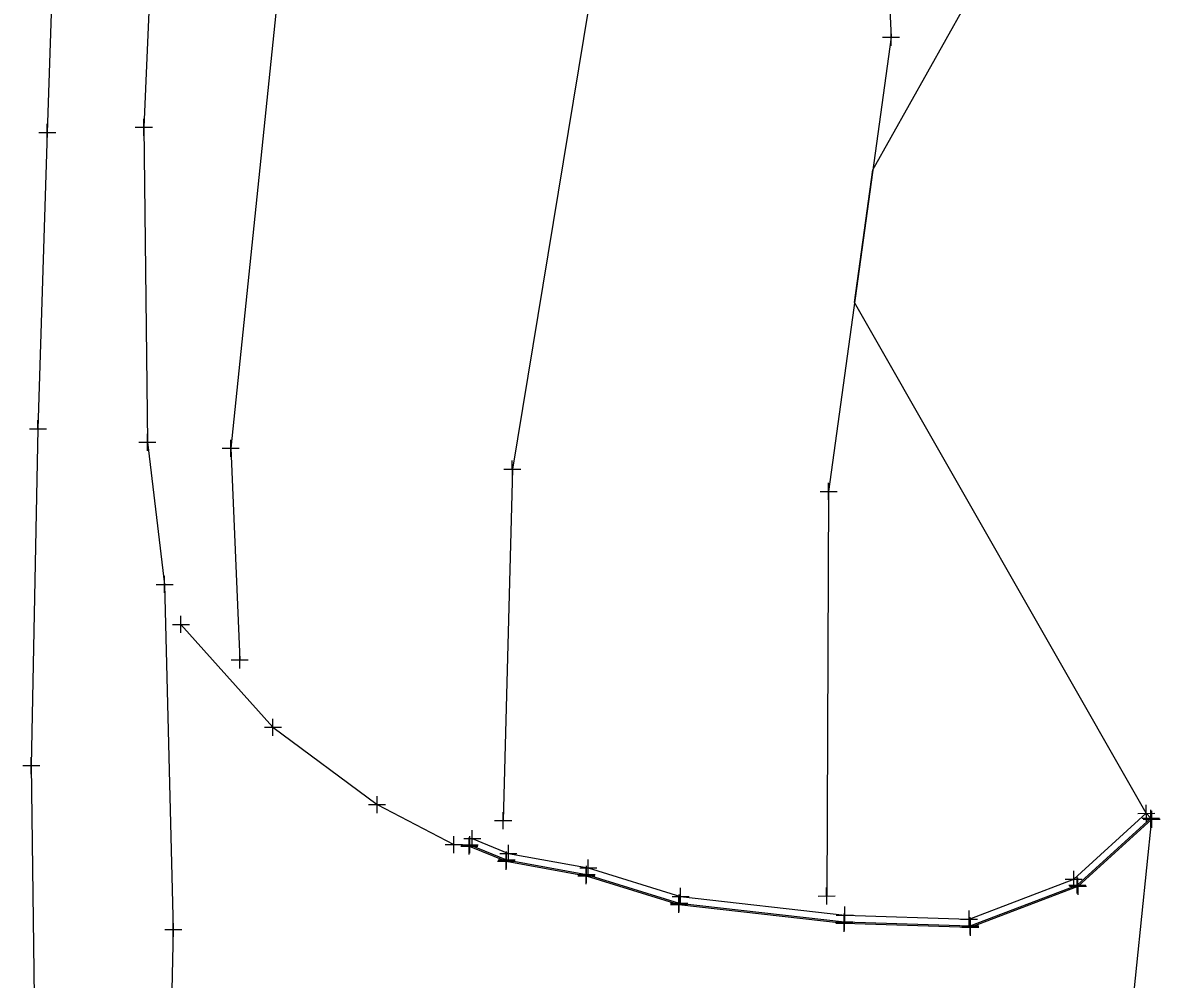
# Model space of a CAD drawing. Extents: x -1 to 1157254, y -1 to 2021979.
# Drawn here: x 1151704.2 to 1151789.1, y 2019592.5 to 2019663.8 of the extents above; entities that cross this region are included whole.
import ezdxf

# ---------------------------------------------------------------- set-up
doc = ezdxf.new("R2010")
doc.units = 0
for name, color, linetype in [('S_BUILDING_ANNOT', 7, 'Continuous'), ('S_CTL_TABLE', 7, 'Continuous'), ('S_EDGE_BITUMINOUS_ANNOT', 7, 'Continuous'), ('S_EDGE_CONCRETE', 7, 'Continuous'), ('S_EDGE_PAVEMENT', 7, 'Continuous'), ('S_ENV_CONSTRAINT', 7, 'Continuous'), ('S_FLAG_POLE', 7, 'Continuous'), ('S_GAS_PUMP_ISLAND_ANNOT', 7, 'Continuous')]:
    doc.layers.add(name, color=color, linetype=linetype)

msp = doc.modelspace()

# ---------------------------------------------------------------- linework, layer by layer
at = {"layer": 'S_BUILDING_ANNOT'}
for p, q in [((1151713.258, 2019655.407), (1151713.255, 2019656.679)), ((1151705.414, 2019655.663), (1151706.686, 2019655.665)), ((1151706.052, 2019655.028), (1151706.049, 2019656.3)), ((1151706.05, 2019655.664), (1151706.05, 2019655.664)), ((1151712.62, 2019656.042), (1151713.893, 2019656.044)), ((1151713.256, 2019656.043), (1151713.256, 2019656.043)), ((1151704.723, 2019633.554), (1151705.995, 2019633.556)), ((1151705.361, 2019632.919), (1151705.358, 2019634.191)), ((1151705.359, 2019633.555), (1151705.359, 2019633.555)), ((1151713.525, 2019631.916), (1151713.522, 2019633.188)), ((1151712.887, 2019632.551), (1151714.16, 2019632.553)), ((1151713.523, 2019632.552), (1151713.523, 2019632.552)), ((1151714.808, 2019621.313), (1151714.805, 2019622.586)), ((1151714.17, 2019621.948), (1151715.443, 2019621.951)), ((1151714.807, 2019621.95), (1151714.807, 2019621.95)), ((1151716.027, 2019618.324), (1151716.024, 2019619.597)), ((1151715.389, 2019618.959), (1151716.662, 2019618.962)), ((1151716.026, 2019618.96), (1151716.026, 2019618.96)), ((1151722.89, 2019610.658), (1151722.888, 2019611.93)), ((1151722.253, 2019611.293), (1151723.525, 2019611.296)), ((1151722.889, 2019611.294), (1151722.889, 2019611.294)), ((1151704.86, 2019607.799), (1151704.857, 2019609.071)), ((1151704.222, 2019608.434), (1151705.494, 2019608.436)), ((1151704.858, 2019608.435), (1151704.858, 2019608.435)), ((1151730.024, 2019605.525), (1151731.296, 2019605.527)), ((1151730.662, 2019604.89), (1151730.659, 2019606.162)), ((1151730.66, 2019605.526), (1151730.66, 2019605.526)), ((1151787.425, 2019604.871), (1151788.698, 2019604.873)), ((1151788.063, 2019604.236), (1151788.06, 2019605.508)), ((1151788.061, 2019604.872), (1151788.061, 2019604.872)), ((1151788.399, 2019603.865), (1151788.396, 2019605.137)), ((1151788.466, 2019603.791), (1151788.463, 2019605.063)), ((1151787.761, 2019604.5), (1151789.034, 2019604.502)), ((1151787.828, 2019604.426), (1151789.101, 2019604.428)), ((1151788.397, 2019604.501), (1151788.397, 2019604.501)), ((1151788.464, 2019604.427), (1151788.464, 2019604.427)), ((1151736.392, 2019601.907), (1151736.389, 2019603.179)), ((1151737.13, 2019602.987), (1151738.403, 2019602.989)), ((1151737.54, 2019601.797), (1151737.537, 2019603.069)), ((1151737.578, 2019601.89), (1151737.575, 2019603.162)), ((1151737.768, 2019602.352), (1151737.765, 2019603.624)), ((1151737.766, 2019602.988), (1151737.766, 2019602.988)), ((1151735.754, 2019602.542), (1151737.027, 2019602.544)), ((1151736.39, 2019602.543), (1151736.39, 2019602.543)), ((1151736.902, 2019602.432), (1151738.175, 2019602.434)), ((1151736.94, 2019602.525), (1151738.213, 2019602.527)), ((1151737.538, 2019602.433), (1151737.538, 2019602.433)), ((1151737.576, 2019602.526), (1151737.576, 2019602.526)), ((1151740.466, 2019601.244), (1151740.463, 2019602.516)), ((1151739.659, 2019601.3), (1151740.932, 2019601.302)), ((1151739.687, 2019601.397), (1151740.96, 2019601.399)), ((1151739.828, 2019601.879), (1151741.101, 2019601.881)), ((1151740.297, 2019600.665), (1151740.294, 2019601.937)), ((1151740.296, 2019601.301), (1151740.296, 2019601.301)), ((1151740.325, 2019600.762), (1151740.322, 2019602.034)), ((1151740.323, 2019601.398), (1151740.323, 2019601.398)), ((1151740.465, 2019601.88), (1151740.465, 2019601.88)), ((1151746.416, 2019600.164), (1151746.413, 2019601.436)), ((1151745.779, 2019600.798), (1151747.051, 2019600.801)), ((1151746.273, 2019599.58), (1151746.27, 2019600.852)), ((1151746.297, 2019599.677), (1151746.294, 2019600.949)), ((1151746.415, 2019600.8), (1151746.415, 2019600.8)), ((1151782.646, 2019599.318), (1151782.644, 2019600.59)), ((1151745.636, 2019600.214), (1151746.908, 2019600.217)), ((1151745.66, 2019600.311), (1151746.932, 2019600.314)), ((1151746.272, 2019600.216), (1151746.272, 2019600.216)), ((1151746.296, 2019600.313), (1151746.296, 2019600.313)), ((1151782.009, 2019599.952), (1151783.281, 2019599.955)), ((1151782.645, 2019599.954), (1151782.645, 2019599.954)), ((1151782.912, 2019598.884), (1151782.91, 2019600.156)), ((1151782.965, 2019598.797), (1151782.963, 2019600.069)), ((1151753.203, 2019597.539), (1151753.201, 2019598.812)), ((1151753.306, 2019598.032), (1151753.304, 2019599.304)), ((1151782.275, 2019599.518), (1151783.547, 2019599.521)), ((1151782.328, 2019599.431), (1151783.6, 2019599.434)), ((1151782.911, 2019599.52), (1151782.911, 2019599.52)), ((1151782.964, 2019599.433), (1151782.964, 2019599.433)), ((1151752.545, 2019598.076), (1151753.817, 2019598.079)), ((1151752.566, 2019598.174), (1151753.838, 2019598.177)), ((1151752.669, 2019598.666), (1151753.941, 2019598.669)), ((1151753.182, 2019597.441), (1151753.18, 2019598.714)), ((1151753.181, 2019598.078), (1151753.181, 2019598.078)), ((1151753.202, 2019598.176), (1151753.202, 2019598.176)), ((1151753.305, 2019598.668), (1151753.305, 2019598.668)), ((1151765.568, 2019596.64), (1151765.565, 2019597.913)), ((1151764.93, 2019597.275), (1151766.203, 2019597.278)), ((1151765.525, 2019596.041), (1151765.522, 2019597.314)), ((1151765.532, 2019596.141), (1151765.529, 2019597.414)), ((1151765.566, 2019597.277), (1151765.566, 2019597.277)), ((1151774.836, 2019596.345), (1151774.833, 2019597.618)), ((1151774.92, 2019595.842), (1151774.917, 2019597.115)), ((1151714.815, 2019596.196), (1151716.088, 2019596.199)), ((1151715.453, 2019595.561), (1151715.45, 2019596.834)), ((1151715.452, 2019596.198), (1151715.452, 2019596.198)), ((1151764.887, 2019596.676), (1151766.16, 2019596.679)), ((1151764.894, 2019596.776), (1151766.167, 2019596.779)), ((1151765.523, 2019596.678), (1151765.523, 2019596.678)), ((1151765.531, 2019596.778), (1151765.531, 2019596.778)), ((1151774.199, 2019596.98), (1151775.471, 2019596.983)), ((1151774.283, 2019596.477), (1151775.555, 2019596.48)), ((1151774.3, 2019596.376), (1151775.572, 2019596.379)), ((1151774.835, 2019596.982), (1151774.835, 2019596.982)), ((1151774.919, 2019596.479), (1151774.919, 2019596.479)), ((1151774.937, 2019595.741), (1151774.934, 2019597.014)), ((1151774.936, 2019596.378), (1151774.936, 2019596.378))]:
    msp.add_line(p, q, dxfattribs=at)
at = {"layer": 'S_CTL_TABLE'}
for p, q in [((1151769.021, 2019662.122), (1151769.018, 2019663.394)), ((1151768.383, 2019662.757), (1151769.656, 2019662.76)), ((1151769.02, 2019662.758), (1151769.02, 2019662.758)), ((1151719.747, 2019631.468), (1151719.744, 2019632.74)), ((1151719.11, 2019632.103), (1151720.382, 2019632.105)), ((1151719.746, 2019632.104), (1151719.746, 2019632.104)), ((1151740.756, 2019629.908), (1151740.753, 2019631.18)), ((1151740.118, 2019630.543), (1151741.391, 2019630.545)), ((1151740.755, 2019630.544), (1151740.755, 2019630.544)), ((1151764.353, 2019628.244), (1151764.35, 2019629.516)), ((1151763.715, 2019628.879), (1151764.988, 2019628.881)), ((1151764.351, 2019628.88), (1151764.351, 2019628.88)), ((1151720.413, 2019615.686), (1151720.41, 2019616.959)), ((1151719.776, 2019616.321), (1151721.048, 2019616.324)), ((1151720.412, 2019616.322), (1151720.412, 2019616.322)), ((1151740.073, 2019603.699), (1151740.07, 2019604.971)), ((1151739.435, 2019604.334), (1151740.708, 2019604.336)), ((1151740.071, 2019604.335), (1151740.071, 2019604.335)), ((1151764.212, 2019598.071), (1151764.209, 2019599.343)), ((1151763.574, 2019598.705), (1151764.847, 2019598.708)), ((1151764.21, 2019598.707), (1151764.21, 2019598.707))]:
    msp.add_line(p, q, dxfattribs=at)
at = {"layer": 'S_EDGE_BITUMINOUS_ANNOT'}
for points in [[(1151724.182, 2019700.842), (1151723.249, 2019666.014), (1151719.746, 2019632.104), (1151720.412, 2019616.322)], [(1151747.677, 2019700.51), (1151746.435, 2019664.917), (1151740.755, 2019630.544), (1151740.071, 2019604.335)], [(1151767.857, 2019686.882), (1151769.02, 2019662.758), (1151764.351, 2019628.88), (1151764.21, 2019598.707)]]:
    msp.add_lwpolyline(points, dxfattribs=at)
at = {"layer": 'S_EDGE_CONCRETE'}
msp.add_lwpolyline([(1151721.205, 2020067.577), (1151720.349, 2020034.813), (1151718.958, 2020003.331), (1151717.564, 2019973.572), (1151716.631, 2019939.576), (1151714.651, 2019898.333), (1151714.715, 2019888.071), (1151712.698, 2019856.909), (1151710.53, 2019817.898), (1151709.242, 2019784.255), (1151708.585, 2019750.249), (1151708.309, 2019720.954), (1151707.205, 2019690.492), (1151706.05, 2019655.664), (1151705.359, 2019633.555), (1151704.858, 2019608.435), (1151705.243, 2019577.733)], dxfattribs=at)
at = {"layer": 'S_EDGE_PAVEMENT'}
for points in [[(1151737.766, 2019602.988), (1151740.465, 2019601.88), (1151746.415, 2019600.8), (1151753.305, 2019598.668), (1151765.566, 2019597.277), (1151774.835, 2019596.982), (1151782.645, 2019599.954), (1151788.061, 2019604.872)], [(1151737.576, 2019602.526), (1151740.323, 2019601.398), (1151746.296, 2019600.313), (1151753.202, 2019598.176), (1151765.531, 2019596.778), (1151774.919, 2019596.479), (1151782.911, 2019599.52), (1151788.397, 2019604.501)]]:
    msp.add_lwpolyline(points, dxfattribs=at)
at = {"layer": 'S_ENV_CONSTRAINT'}
for points in [[(1151716.026, 2019618.96), (1151722.889, 2019611.294), (1151730.66, 2019605.526), (1151736.39, 2019602.543)], [(1151737.538, 2019602.433), (1151740.296, 2019601.301), (1151746.272, 2019600.216), (1151753.181, 2019598.078), (1151765.523, 2019596.678), (1151774.936, 2019596.378), (1151782.964, 2019599.433), (1151788.464, 2019604.427)]]:
    msp.add_lwpolyline(points, dxfattribs=at)
at = {"layer": 'S_FLAG_POLE'}
msp.add_lwpolyline([(1151708.63, 2019736.31), (1151709.475, 2019719.864), (1151710.606, 2019690.296), (1151714.714, 2019689.972), (1151713.256, 2019656.043), (1151713.523, 2019632.552), (1151714.807, 2019621.95), (1151715.452, 2019596.198), (1151715.073, 2019579.24)], dxfattribs=at)
at = {"layer": 'S_GAS_PUMP_ISLAND_ANNOT'}
msp.add_lwpolyline([(1151785.488, 2019575.389), (1151788.464, 2019604.427), (1151788.397, 2019604.501), (1151788.061, 2019604.872), (1151766.292, 2019642.962), (1151767.656, 2019652.86), (1151786.807, 2019687.01), (1151786.835, 2019687.409), (1151786.849, 2019687.608), (1151763.49, 2019723.257), (1151763.258, 2019733.254), (1151763.026, 2019743.251)], dxfattribs=at)

doc.saveas('drawing.dxf')
